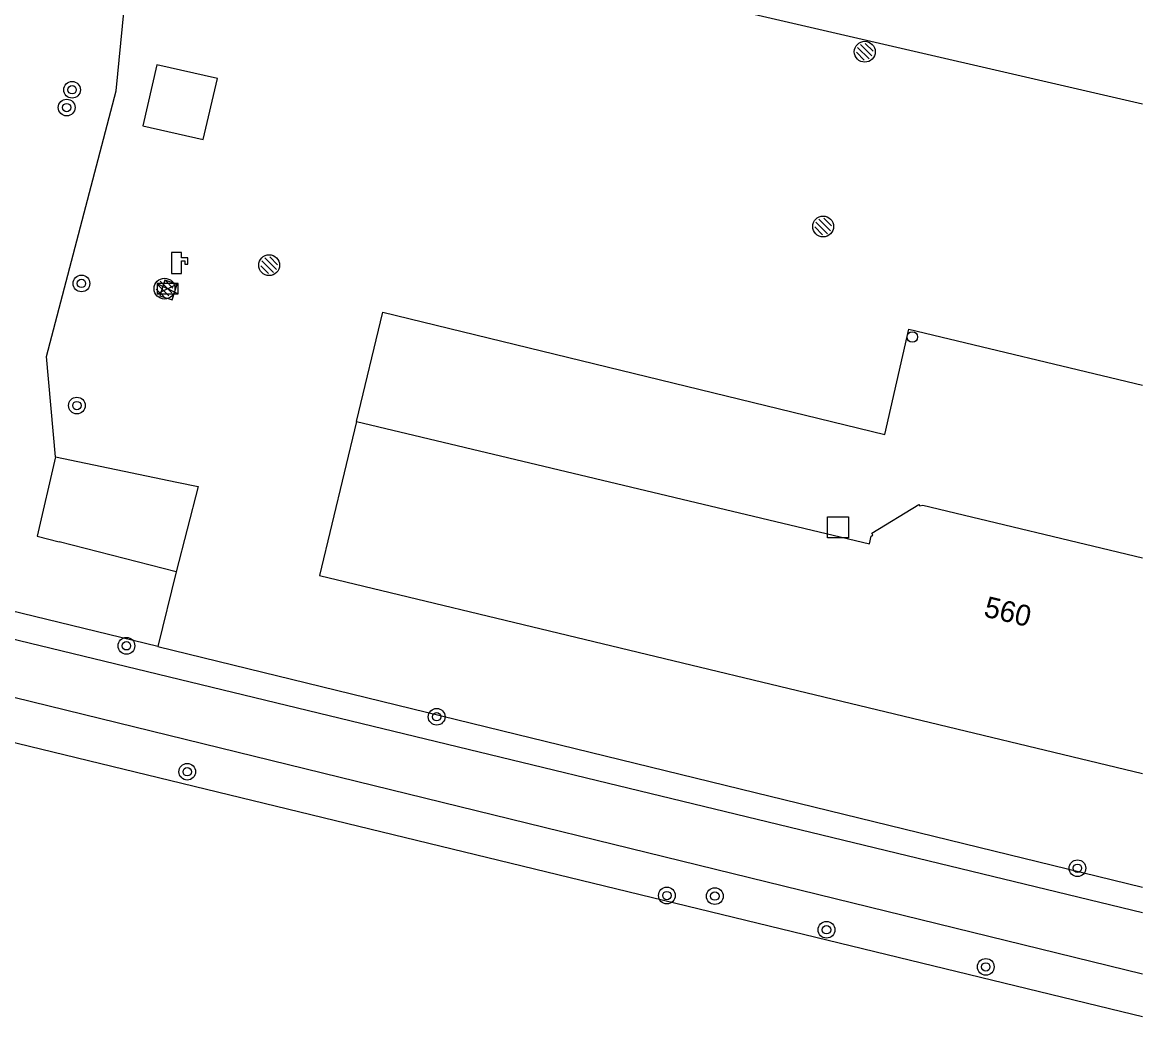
# Model space of a CAD drawing. Extents: x 124000 to 129000, y 395500 to 397503.
# Drawn here: x 128946.4 to 129000, y 396910.6 to 396958.2 of the extents above; entities that cross this region are included whole.
import ezdxf

# ---------------------------------------------------------------- set-up
doc = ezdxf.new("R2010")
doc.units = 0
for name, color, linetype in [('bs-afsc-belijning', 7, 'Continuous'), ('bs-afsc-poort', 7, 'Continuous'), ('bs-symb-beregeningsautomaat', 7, 'Continuous'), ('bs-symb-magneetklep', 7, 'Continuous'), ('bs-symb-sproeier', 7, 'Continuous'), ('gg-afsc-hekwerk', 7, 'Continuous'), ('gg-anno-huisnummerreeks BGT', 7, 'Continuous'), ('gg-bbg-hoofdgebouw', 7, 'Continuous'), ('gg-bbg-overig bouwwerk', 7, 'Continuous'), ('gg-knt-onverhard', 7, 'Continuous'), ('gg-knt-verharding', 7, 'Continuous'), ('gt-grn-groengrens', 7, 'Continuous'), ('gt-symb-boom', 7, 'Continuous'), ('gt-symb-elektrakast', 7, 'Continuous'), ('gt-symb-pomp', 7, 'Continuous'), ('gt-symb-straatmeubilair', 7, 'Continuous'), ('gt-symb-vlaggenmast', 7, 'Continuous')]:
    doc.layers.add(name, color=color, linetype=linetype)

# ---------------------------------------------------------------- blocks, each defined once
blk = doc.blocks.new('gt0-VMAST')
at = {"layer": 'gt-symb-vlaggenmast'}
blk.add_circle((0, 0), 0.25, dxfattribs=at)
blk = doc.blocks.new('gt0-BOOM')
at = {"layer": 'gt-symb-boom'}
for radius in [0.4, 0.2]:
    blk.add_circle((0, 0), radius, dxfattribs=at)
blk = doc.blocks.new('bs0-SPROEIER')
at = {"layer": 'bs-symb-sproeier'}
for p, q in [((-0.345, 0.203), (0.203, -0.345)), ((-0.212, 0.354), (0.345, -0.203)), ((0.025, 0.399), (0.399, 0.025)), ((-0.399, -0.025), (-0.025, -0.399))]:
    blk.add_line(p, q, dxfattribs=at)
blk.add_circle((0, 0), 0.5, dxfattribs=at)
blk = doc.blocks.new('bs0-BEREGENAUTOM')
at = {"layer": 'bs-symb-beregeningsautomaat'}
for p, q in [((-0.345, 0.203), (0.203, -0.345)), ((-0.212, 0.354), (0.345, -0.203)), ((0.025, 0.399), (0.399, 0.025)), ((-0.399, -0.025), (-0.025, -0.399))]:
    blk.add_line(p, q, dxfattribs=at)
blk.add_circle((0, 0), 0.5, dxfattribs=at)
blk = doc.blocks.new('gt0-EKAST')
at = {"layer": 'gt-symb-elektrakast'}
for p, q in [((-0.501, -0.249), (0.501, 0.249)), ((-0.501, 0.249), (0.501, -0.249))]:
    blk.add_line(p, q, dxfattribs=at)
blk.add_lwpolyline([(0.501, 0.249), (-0.501, 0.249), (-0.501, -0.249), (0.501, -0.249)], close=True, dxfattribs=at)
blk = doc.blocks.new('gt0-POMP')
at = {"layer": 'gt-symb-pomp'}
blk.add_lwpolyline([(-0.242, 0), (0.242, 0), (0.242, 0.609), (0.399, 0.609), (0.399, 0.452), (0.534, 0.452), (0.534, 0.744), (0.242, 0.744), (0.242, 1), (-0.242, 1)], close=True, dxfattribs=at)
blk = doc.blocks.new('BS0-MAGNKLP')
at = {"layer": 'bs-symb-magneetklep'}
for p, q in [((-0.345, 0.203), (0.203, -0.345)), ((-0.212, 0.354), (0.345, -0.203)), ((0.025, 0.399), (0.399, 0.025)), ((-0.399, -0.025), (-0.025, -0.399))]:
    blk.add_line(p, q, dxfattribs=at)
blk.add_circle((0, 0), 0.5, dxfattribs=at)
blk = doc.blocks.new('DUMMY')
at = {"layer": 'gt-symb-straatmeubilair'}
blk.add_lwpolyline([(0.5, -0.5), (-0.5, -0.5), (-0.5, 0.5), (0.5, 0.5)], close=True, dxfattribs=at)

msp = doc.modelspace()

# ---------------------------------------------------------------- linework, layer by layer
at = {"layer": 'bs-afsc-belijning'}
msp.add_lwpolyline([(129000, 396954.316), (128965.257, 396962.347), (128992.685, 397079.138), (129000, 397077.446)], dxfattribs=at)
at = {"layer": 'bs-afsc-poort'}
for p, q in [((128953.75, 396936.228), (128954.769, 396936.024)), ((128947.059, 396933.636), (128948.122, 396933.363))]:
    msp.add_line(p, q, dxfattribs=at)
at = {"layer": 'gg-afsc-hekwerk'}
for p, q in [((128947.944, 396937.441), (128947.059, 396933.636)), ((128947.944, 396937.441), (128953.75, 396936.228)), ((128954.769, 396936.024), (128953.719, 396931.928)), ((128953.75, 396936.228), (128954.769, 396936.024)), ((128947.059, 396933.636), (128948.122, 396933.363)), ((128953.719, 396931.928), (128948.122, 396933.363))]:
    msp.add_line(p, q, dxfattribs=at)
msp.add_lwpolyline([(128955.021, 396952.629), (128955.702, 396955.545), (128952.802, 396956.196), (128952.122, 396953.28), (128955.021, 396952.629)], dxfattribs=at)
at = {"layer": 'gg-bbg-hoofdgebouw'}
for points in [[(128962.36, 396939.133), (128960.588, 396931.757), (129000, 396922.282)], [(128962.36, 396939.133), (128986.917, 396933.276), (128987.007, 396933.641), (128987.084, 396933.691), (128987.038, 396933.779), (128989.285, 396935.163), (128989.336, 396935.091), (128989.476, 396935.122), (129000, 396932.597)]]:
    msp.add_lwpolyline(points, dxfattribs=at)
at = {"layer": 'gg-bbg-overig bouwwerk'}
msp.add_lwpolyline([(128953.774, 396945.703), (128953.183, 396945.896), (128952.932, 396945.149), (128953.523, 396944.957), (128953.774, 396945.703)], dxfattribs=at)
at = {"layer": 'gg-knt-onverhard'}
for p, q in [((128941.004, 396929.901), (129000, 396915.635)), ((128941.585, 396926.999), (129000, 396912.699))]:
    msp.add_line(p, q, dxfattribs=at)
at = {"layer": 'gg-knt-verharding'}
msp.add_lwpolyline([(128962.36, 396939.133), (128963.618, 396944.368), (128987.662, 396938.516), (128988.803, 396943.543), (129000, 396940.874)], dxfattribs=at)
at = {"layer": 'gt-grn-groengrens'}
for p, q in [((128953.719, 396931.928), (128952.847, 396928.354)), ((128952.847, 396928.354), (128940.963, 396931.254)), ((128952.847, 396928.354), (129000, 396916.848))]:
    msp.add_line(p, q, dxfattribs=at)
for points in [[(128947.944, 396937.441), (128947.517, 396942.234), (128950.845, 396954.961), (128951.745, 396964.105), (128955.89, 396967.068), (128968.801, 397020.506), (128980.663, 397070.101), (128979.024, 397073.455), (128979.856, 397076.585)], [(128941.62, 396924.817), (128999.529, 396910.755), (129000, 396910.646)]]:
    msp.add_lwpolyline(points, dxfattribs=at)

# ---------------------------------------------------------------- block references
at = {"layer": 'bs-symb-beregeningsautomaat'}
msp.add_blockref('bs0-BEREGENAUTOM', (128953.165, 396945.49), dxfattribs=at)
at = {"layer": 'bs-symb-magneetklep'}
for p in [(128984.703, 396948.466), (128958.174, 396946.612)]:
    msp.add_blockref('BS0-MAGNKLP', p, dxfattribs=at)
at = {"layer": 'bs-symb-sproeier'}
msp.add_blockref('bs0-SPROEIER', (128986.696, 396956.829), dxfattribs=at)
at = {"layer": 'gt-symb-boom'}
for p in [(128948.736, 396955.009), (128948.478, 396954.159), (128949.186, 396945.737), (128948.968, 396939.895), (128951.34, 396928.393), (128966.196, 396924.998), (128954.252, 396922.367), (128996.88, 396917.746), (128977.219, 396916.441), (128979.516, 396916.413), (128984.863, 396914.802), (128992.492, 396913.025)]:
    msp.add_blockref('gt0-BOOM', p, dxfattribs=at)
at = {"layer": 'gt-symb-elektrakast'}
msp.add_blockref('gt0-EKAST', (128953.316, 396945.483), dxfattribs=at)
at = {"layer": 'gt-symb-pomp'}
msp.add_blockref('gt0-POMP', (128953.741, 396946.213), dxfattribs=at)
at = {"layer": 'gt-symb-straatmeubilair'}
msp.add_blockref('DUMMY', (128985.413, 396934.066), dxfattribs=at)
at = {"layer": 'gt-symb-vlaggenmast'}
msp.add_blockref('gt0-VMAST', (128988.974, 396943.176), dxfattribs=at)

# ---------------------------------------------------------------- texts
at = {"layer": 'gg-anno-huisnummerreeks BGT'}
msp.add_text('560', height=1, rotation=346.6, dxfattribs=at).set_placement((128992.35, 396929.808))

doc.saveas('drawing.dxf')
